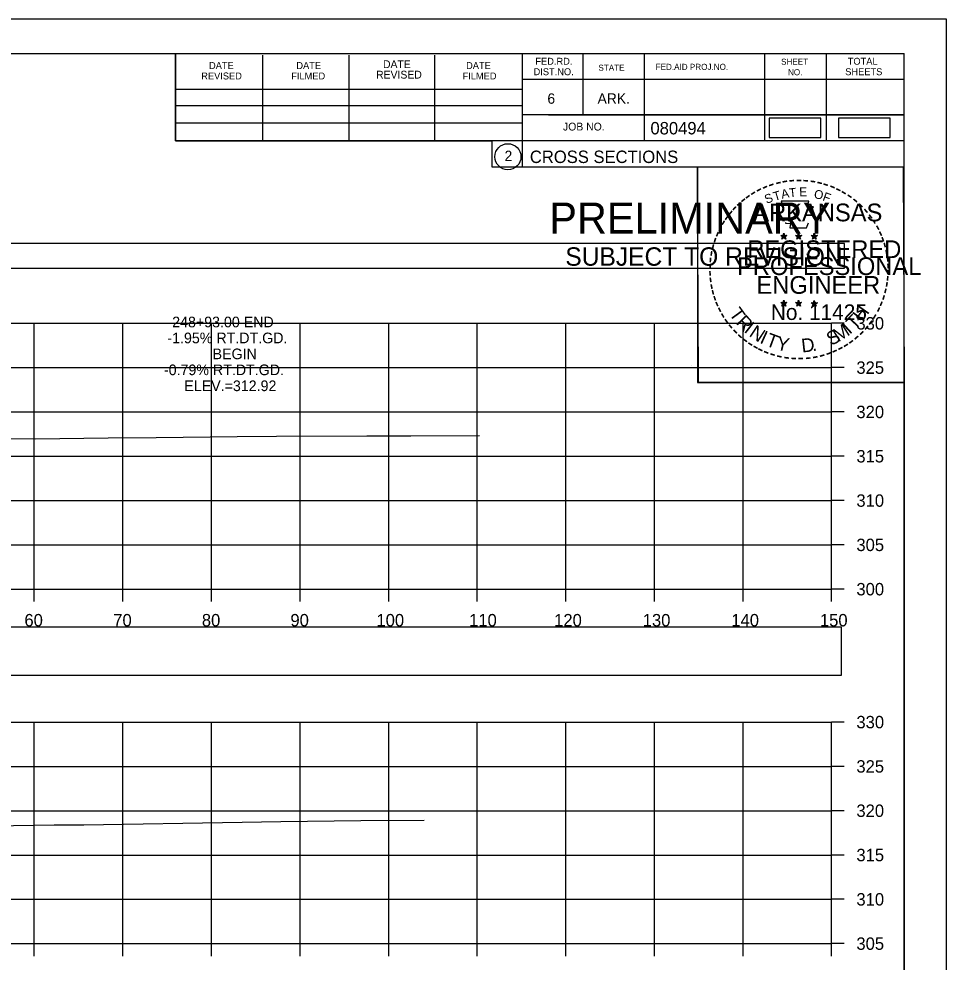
# Model space of a CAD drawing. Extents: x 1376273 to 1384221, y 378927 to 384592.
# Drawn here: x 1380616.1 to 1380720.8, y 380858.7 to 380965.2 of the extents above; entities that cross this region are included whole.
import ezdxf

# ---------------------------------------------------------------- set-up
doc = ezdxf.new("R2010")
doc.units = 0
for name, color, linetype in [('R_Axis', 7, 'Continuous'), ('R_Axis Annot', 7, 'Continuous'), ('R_Border', 7, 'Continuous'), ('R_Border PE', 7, 'Continuous'), ('R_Border Prem', 7, 'Continuous'), ('R_Drive', 7, 'Continuous'), ('R_Exist Surface', 7, 'Continuous'), ('R_Grid', 7, 'Continuous'), ('R_No Plot', 7, 'Continuous'), ('R_Xsect Elev', 7, 'Continuous')]:
    doc.layers.add(name, color=color, linetype=linetype)

msp = doc.modelspace()

# ---------------------------------------------------------------- linework, layer by layer
at = {"layer": 'R_Axis'}
for p, q in [((1380707.84, 380900.83), (1380707.84, 380930.83)), ((1380709.24, 380930.83), (1380707.84, 380930.83)), ((1380709.24, 380925.83), (1380707.84, 380925.83)), ((1380709.24, 380920.83), (1380707.84, 380920.83)), ((1380709.24, 380915.83), (1380707.84, 380915.83)), ((1380709.24, 380910.83), (1380707.84, 380910.83)), ((1380709.24, 380905.83), (1380707.84, 380905.83)), ((1380407.84, 380900.83), (1380707.84, 380900.83)), ((1380617.84, 380899.43), (1380617.84, 380900.83)), ((1380627.84, 380899.43), (1380627.84, 380900.83)), ((1380637.84, 380899.43), (1380637.84, 380900.83)), ((1380647.84, 380899.43), (1380647.84, 380900.83)), ((1380657.84, 380899.43), (1380657.84, 380900.83)), ((1380667.84, 380899.43), (1380667.84, 380900.83)), ((1380677.84, 380899.43), (1380677.84, 380900.83)), ((1380687.84, 380899.43), (1380687.84, 380900.83)), ((1380697.84, 380899.43), (1380697.84, 380900.83)), ((1380707.84, 380899.43), (1380707.84, 380900.83)), ((1380709.24, 380900.83), (1380707.84, 380900.83)), ((1380707.84, 380860.83), (1380707.84, 380885.83)), ((1380709.24, 380885.83), (1380707.84, 380885.83)), ((1380709.24, 380880.83), (1380707.84, 380880.83)), ((1380709.24, 380875.83), (1380707.84, 380875.83)), ((1380709.24, 380870.83), (1380707.84, 380870.83)), ((1380709.24, 380865.83), (1380707.84, 380865.83)), ((1380407.84, 380860.83), (1380707.84, 380860.83)), ((1380617.84, 380859.43), (1380617.84, 380860.83)), ((1380627.84, 380859.43), (1380627.84, 380860.83)), ((1380637.84, 380859.43), (1380637.84, 380860.83)), ((1380647.84, 380859.43), (1380647.84, 380860.83)), ((1380657.84, 380859.43), (1380657.84, 380860.83)), ((1380667.84, 380859.43), (1380667.84, 380860.83)), ((1380677.84, 380859.43), (1380677.84, 380860.83)), ((1380687.84, 380859.43), (1380687.84, 380860.83)), ((1380697.84, 380859.43), (1380697.84, 380860.83)), ((1380707.84, 380859.43), (1380707.84, 380860.83)), ((1380709.24, 380860.83), (1380707.84, 380860.83))]:
    msp.add_line(p, q, dxfattribs=at)
at = {"layer": 'R_Axis Annot'}
for points in [[(1380407.51, 380937.04), (1380709.31, 380937.04), (1380709.31, 380939.85), (1380407.51, 380939.85)], [(1380407.27, 380891.14), (1380708.96, 380891.14), (1380708.96, 380896.56), (1380407.27, 380896.56)]]:
    msp.add_lwpolyline(points, close=True, dxfattribs=at)
at = {"layer": 'R_Border'}
for p, q in [((1380399.84, 380961.29), (1380716.02, 380961.29)), ((1380633.76, 380951.41), (1380633.76, 380961.29)), ((1380643.62, 380951.41), (1380643.62, 380961.09)), ((1380653.38, 380951.41), (1380653.38, 380961.09)), ((1380663.06, 380951.41), (1380663.06, 380961.09)), ((1380672.92, 380961.29), (1380672.92, 380948.49)), ((1380679.76, 380961.29), (1380679.76, 380954.35)), ((1380686.7, 380961.29), (1380686.7, 380951.41)), ((1380700.28, 380961.29), (1380700.28, 380951.41)), ((1380707.22, 380961.29), (1380707.22, 380951.41)), ((1380716.02, 380755.83), (1380716.02, 380961.29)), ((1380716.02, 380958.35), (1380672.92, 380958.35)), ((1380716.02, 380958.37), (1380716.02, 380958.37)), ((1380633.76, 380957.27), (1380672.92, 380957.27)), ((1380633.76, 380955.41), (1380672.92, 380955.41)), ((1380716.02, 380954.35), (1380672.92, 380954.35)), ((1380675.88, 380954.35), (1380716.02, 380954.35)), ((1380633.76, 380951.41), (1380633.76, 380953.47)), ((1380633.76, 380953.47), (1380672.92, 380953.47)), ((1380716.02, 380951.41), (1380633.76, 380951.41)), ((1380672.92, 380948.49), (1380716.02, 380948.49))]:
    msp.add_line(p, q, dxfattribs=at)
msp.add_circle((1380671.3, 380949.63), 1.47, dxfattribs=at)
at = {"layer": 'R_Border PE'}
for p, q in [((1380702.1, 380940.75), (1380702.45, 380940.64)), ((1380702.1, 380940.75), (1380702.36, 380940.7)), ((1380702.1, 380940.75), (1380702.34, 380940.63)), ((1380702.24, 380940.34), (1380702.45, 380940.64)), ((1380702.24, 380940.34), (1380702.36, 380940.58)), ((1380702.24, 380940.34), (1380702.45, 380940.56)), ((1380702.45, 380941), (1380702.41, 380940.75)), ((1380702.45, 380940.64), (1380702.45, 380941)), ((1380702.45, 380941), (1380702.5, 380940.75)), ((1380702.8, 380940.75), (1380702.45, 380940.64)), ((1380702.66, 380940.34), (1380702.45, 380940.64)), ((1380702.66, 380940.34), (1380702.45, 380940.55)), ((1380702.8, 380940.75), (1380702.51, 380940.7)), ((1380702.66, 380940.34), (1380702.53, 380940.63)), ((1380702.8, 380940.75), (1380702.59, 380940.65)), ((1380703.77, 380940.75), (1380704.12, 380940.64)), ((1380703.77, 380940.75), (1380704.03, 380940.7)), ((1380703.77, 380940.75), (1380704.01, 380940.63)), ((1380703.91, 380940.34), (1380704.12, 380940.64)), ((1380703.91, 380940.34), (1380704.03, 380940.58)), ((1380703.91, 380940.34), (1380704.12, 380940.56)), ((1380704.12, 380941), (1380704.08, 380940.75)), ((1380704.12, 380940.64), (1380704.12, 380941)), ((1380704.12, 380941), (1380704.17, 380940.75)), ((1380704.47, 380940.75), (1380704.12, 380940.64)), ((1380704.33, 380940.34), (1380704.12, 380940.64)), ((1380704.33, 380940.34), (1380704.12, 380940.55)), ((1380704.47, 380940.75), (1380704.18, 380940.7)), ((1380704.33, 380940.34), (1380704.2, 380940.63)), ((1380704.47, 380940.75), (1380704.26, 380940.65)), ((1380705.54, 380940.74), (1380705.89, 380940.62)), ((1380705.54, 380940.74), (1380705.79, 380940.69)), ((1380705.54, 380940.74), (1380705.77, 380940.61)), ((1380705.67, 380940.33), (1380705.89, 380940.62)), ((1380705.67, 380940.33), (1380705.8, 380940.57)), ((1380705.67, 380940.33), (1380705.88, 380940.54)), ((1380705.89, 380940.99), (1380705.84, 380940.74)), ((1380706.1, 380940.33), (1380705.88, 380940.54)), ((1380705.89, 380940.62), (1380705.89, 380940.99)), ((1380705.89, 380940.99), (1380705.93, 380940.74)), ((1380706.23, 380940.74), (1380705.89, 380940.62)), ((1380706.1, 380940.33), (1380705.89, 380940.62)), ((1380706.23, 380940.74), (1380705.95, 380940.69)), ((1380706.1, 380940.33), (1380705.96, 380940.62)), ((1380706.23, 380940.74), (1380706.03, 380940.63)), ((1380702.1, 380933.17), (1380702.45, 380933.06)), ((1380702.1, 380933.17), (1380702.35, 380933.13)), ((1380702.1, 380933.17), (1380702.34, 380933.05)), ((1380702.23, 380932.77), (1380702.45, 380933.06)), ((1380702.45, 380933.43), (1380702.41, 380933.18)), ((1380702.45, 380933.06), (1380702.45, 380933.43)), ((1380702.45, 380933.43), (1380702.5, 380933.18)), ((1380702.79, 380933.17), (1380702.45, 380933.06)), ((1380702.66, 380932.77), (1380702.45, 380933.06)), ((1380702.79, 380933.17), (1380702.51, 380933.13)), ((1380702.66, 380932.77), (1380702.52, 380933.06)), ((1380702.79, 380933.17), (1380702.59, 380933.07)), ((1380703.77, 380933.17), (1380704.12, 380933.06)), ((1380703.77, 380933.17), (1380704.02, 380933.13)), ((1380703.77, 380933.17), (1380704, 380933.05)), ((1380703.9, 380932.77), (1380704.12, 380933.06)), ((1380704.12, 380933.43), (1380704.08, 380933.18)), ((1380704.12, 380933.06), (1380704.12, 380933.43)), ((1380704.12, 380933.43), (1380704.17, 380933.18)), ((1380704.46, 380933.17), (1380704.12, 380933.06)), ((1380704.33, 380932.77), (1380704.12, 380933.06)), ((1380704.46, 380933.17), (1380704.18, 380933.13)), ((1380704.33, 380932.77), (1380704.19, 380933.06)), ((1380704.46, 380933.17), (1380704.26, 380933.07)), ((1380705.53, 380933.16), (1380705.88, 380933.05)), ((1380705.53, 380933.16), (1380705.79, 380933.12)), ((1380705.53, 380933.16), (1380705.77, 380933.04)), ((1380705.67, 380932.76), (1380705.88, 380933.05)), ((1380705.88, 380933.42), (1380705.84, 380933.17)), ((1380705.88, 380933.05), (1380705.88, 380933.42)), ((1380705.88, 380933.42), (1380705.93, 380933.17)), ((1380706.23, 380933.16), (1380705.88, 380933.05)), ((1380706.1, 380932.76), (1380705.88, 380933.05)), ((1380706.23, 380933.16), (1380705.94, 380933.12)), ((1380706.1, 380932.76), (1380705.96, 380933.05)), ((1380706.23, 380933.16), (1380706.03, 380933.06)), ((1380702.23, 380932.77), (1380702.36, 380933.01)), ((1380702.23, 380932.77), (1380702.45, 380932.98)), ((1380702.66, 380932.77), (1380702.45, 380932.98)), ((1380703.9, 380932.77), (1380704.03, 380933.01)), ((1380703.9, 380932.77), (1380704.11, 380932.98)), ((1380704.33, 380932.77), (1380704.11, 380932.98)), ((1380705.67, 380932.76), (1380705.79, 380933)), ((1380705.67, 380932.76), (1380705.88, 380932.97)), ((1380706.1, 380932.76), (1380705.88, 380932.97))]:
    msp.add_line(p, q, dxfattribs=at)
for points in [[(1380702.14, 380944.63), (1380702.41, 380943.8)], [(1380705.65, 380943.7), (1380705.8, 380943.99), (1380705.11, 380943.96), (1380705.26, 380944.63), (1380702.14, 380944.63)], [(1380702.64, 380942.2), (1380702.64, 380942.12), (1380703.2, 380942.1), (1380703.14, 380941.62), (1380705.01, 380941.62), (1380705.22, 380942.16)], [(1380702.45, 380941), (1380702.66, 380940.34), (1380702.1, 380940.75), (1380702.8, 380940.75), (1380702.24, 380940.34), (1380702.45, 380941)], [(1380704.12, 380941), (1380704.33, 380940.34), (1380703.77, 380940.75), (1380704.47, 380940.75), (1380703.91, 380940.34), (1380704.12, 380941)], [(1380705.89, 380940.99), (1380706.1, 380940.33), (1380705.54, 380940.74), (1380706.23, 380940.74), (1380705.67, 380940.33), (1380705.89, 380940.99)], [(1380702.45, 380933.43), (1380702.66, 380932.77), (1380702.1, 380933.17), (1380702.79, 380933.17), (1380702.23, 380932.77), (1380702.45, 380933.43)], [(1380704.12, 380933.43), (1380704.33, 380932.77), (1380703.77, 380933.17), (1380704.46, 380933.17), (1380703.9, 380932.77), (1380704.12, 380933.43)], [(1380705.88, 380933.42), (1380706.1, 380932.76), (1380705.53, 380933.16), (1380706.23, 380933.16), (1380705.67, 380932.76), (1380705.88, 380933.42)]]:
    msp.add_lwpolyline(points, dxfattribs=at)
for centre, radius in [((1380702.45, 380940.64), 0.172), ((1380702.45, 380940.64), 0.145), ((1380702.45, 380940.64), 0.116), ((1380702.45, 380940.64), 0.0991), ((1380702.45, 380940.64), 0.0747), ((1380702.45, 380940.64), 0.0495), ((1380702.45, 380940.64), 0.0296), ((1380704.12, 380940.64), 0.172), ((1380704.12, 380940.64), 0.145), ((1380704.12, 380940.64), 0.116), ((1380704.12, 380940.64), 0.0991), ((1380704.12, 380940.64), 0.0747), ((1380704.12, 380940.64), 0.0495), ((1380704.12, 380940.64), 0.0296), ((1380705.88, 380940.62), 0.172), ((1380705.88, 380940.62), 0.145), ((1380705.88, 380940.62), 0.116), ((1380705.88, 380940.62), 0.0991), ((1380705.88, 380940.62), 0.0747), ((1380705.88, 380940.62), 0.0495), ((1380705.88, 380940.62), 0.0296), ((1380702.45, 380933.06), 0.172), ((1380702.45, 380933.06), 0.145), ((1380702.45, 380933.06), 0.116), ((1380702.45, 380933.06), 0.0991), ((1380702.45, 380933.06), 0.0747), ((1380702.45, 380933.06), 0.0495), ((1380702.45, 380933.06), 0.0296), ((1380704.12, 380933.06), 0.172), ((1380704.12, 380933.06), 0.145), ((1380704.12, 380933.06), 0.116), ((1380704.12, 380933.06), 0.0991), ((1380704.12, 380933.06), 0.0747), ((1380704.12, 380933.06), 0.0495), ((1380704.12, 380933.06), 0.0296), ((1380705.88, 380933.05), 0.172), ((1380705.88, 380933.05), 0.145), ((1380705.88, 380933.05), 0.116), ((1380705.88, 380933.05), 0.0991), ((1380705.88, 380933.05), 0.0747), ((1380705.88, 380933.05), 0.0495), ((1380705.88, 380933.05), 0.0296)]:
    msp.add_circle(centre, radius, dxfattribs=at)
at = {"layer": 'R_Drive'}
for points in [[(1380700.79, 380951.79), (1380706.62, 380951.79), (1380706.62, 380953.97), (1380700.79, 380953.97)], [(1380708.62, 380951.79), (1380714.46, 380951.79), (1380714.46, 380953.98), (1380708.62, 380953.98)]]:
    msp.add_lwpolyline(points, close=True, dxfattribs=at)
at = {"layer": 'R_Exist Surface'}
for points in [[(1380611.41, 380917.84), (1380617.97, 380917.81), (1380626.19, 380917.9), (1380631.6, 380917.96), (1380640.72, 380918.06), (1380645.19, 380918.11), (1380655.36, 380918.14), (1380660.35, 380918.15), (1380668.11, 380918.16)], [(1380601.69, 380873.93), (1380620.08, 380874.22), (1380623.44, 380874.24), (1380641.31, 380874.52), (1380645.65, 380874.6), (1380654.68, 380874.73), (1380661.86, 380874.78)]]:
    msp.add_lwpolyline(points, dxfattribs=at)
at = {"layer": 'R_Grid'}
for p, q in [((1380407.84, 380930.83), (1380707.84, 380930.83)), ((1380617.84, 380900.83), (1380617.84, 380930.83)), ((1380627.84, 380900.83), (1380627.84, 380930.83)), ((1380637.84, 380900.83), (1380637.84, 380930.83)), ((1380647.84, 380900.83), (1380647.84, 380930.83)), ((1380657.84, 380900.83), (1380657.84, 380930.83)), ((1380667.84, 380900.83), (1380667.84, 380930.83)), ((1380677.84, 380900.83), (1380677.84, 380930.83)), ((1380687.84, 380900.83), (1380687.84, 380930.83)), ((1380697.84, 380900.83), (1380697.84, 380930.83)), ((1380707.84, 380900.83), (1380707.84, 380930.83)), ((1380407.84, 380925.83), (1380707.84, 380925.83)), ((1380407.84, 380920.83), (1380707.84, 380920.83)), ((1380407.84, 380915.83), (1380707.84, 380915.83)), ((1380407.84, 380910.83), (1380707.84, 380910.83)), ((1380407.84, 380905.83), (1380707.84, 380905.83)), ((1380407.84, 380900.83), (1380707.84, 380900.83)), ((1380407.84, 380885.83), (1380707.84, 380885.83)), ((1380617.84, 380860.83), (1380617.84, 380885.83)), ((1380627.84, 380860.83), (1380627.84, 380885.83)), ((1380637.84, 380860.83), (1380637.84, 380885.83)), ((1380647.84, 380860.83), (1380647.84, 380885.83)), ((1380657.84, 380860.83), (1380657.84, 380885.83)), ((1380667.84, 380860.83), (1380667.84, 380885.83)), ((1380677.84, 380860.83), (1380677.84, 380885.83)), ((1380687.84, 380860.83), (1380687.84, 380885.83)), ((1380697.84, 380860.83), (1380697.84, 380885.83)), ((1380707.84, 380860.83), (1380707.84, 380885.83)), ((1380407.84, 380880.83), (1380707.84, 380880.83)), ((1380407.84, 380875.83), (1380707.84, 380875.83)), ((1380407.84, 380870.83), (1380707.84, 380870.83)), ((1380407.84, 380865.83), (1380707.84, 380865.83)), ((1380407.84, 380860.83), (1380707.84, 380860.83))]:
    msp.add_line(p, q, dxfattribs=at)
at = {"layer": 'R_No Plot'}
for p, q in [((1380387.44, 380965.19), (1380720.77, 380965.19)), ((1380692.05, 380926.04), (1380692.05, 380926.04))]:
    msp.add_line(p, q, dxfattribs=at)
for points in [[(1380387.43, 380965.19), (1380720.77, 380965.19), (1380720.77, 380751.85), (1380387.43, 380751.85)], [(1380633.76, 380961.29), (1380633.76, 380951.41), (1380669.49, 380951.41), (1380669.49, 380948.49), (1380692.69, 380948.49), (1380692.69, 380924.16), (1380716.02, 380924.16), (1380716.02, 380755.83), (1380399.84, 380755.83), (1380399.84, 380961.29)], [(1380692.69, 380948.49), (1380715.9, 380948.49), (1380716.02, 380924.16), (1380692.81, 380924.16)]]:
    msp.add_lwpolyline(points, close=True, dxfattribs=at)

# ---------------------------------------------------------------- texts
at = {"layer": 'R_Axis Annot'}
for s, p in [('330', (1380710.64, 380930.13)), ('325', (1380710.64, 380925.13)), ('320', (1380710.64, 380920.13)), ('315', (1380710.64, 380915.13)), ('310', (1380710.64, 380910.13)), ('305', (1380710.64, 380905.13)), ('300', (1380710.64, 380900.13)), ('60', (1380616.72, 380896.63)), ('70', (1380626.75, 380896.63)), ('80', (1380636.75, 380896.63)), ('90', (1380646.75, 380896.63)), ('100', (1380656.46, 380896.63)), ('110', (1380666.92, 380896.63)), ('120', (1380676.52, 380896.63)), ('130', (1380686.52, 380896.63)), ('140', (1380696.52, 380896.63)), ('150', (1380706.52, 380896.63)), ('330', (1380710.64, 380885.13)), ('325', (1380710.64, 380880.13)), ('320', (1380710.64, 380875.13)), ('315', (1380710.64, 380870.13)), ('310', (1380710.64, 380865.13)), ('305', (1380710.64, 380860.13))]:
    msp.add_text(s, height=1.4, dxfattribs=at).set_placement(p)
at = {"layer": 'R_Border'}
for s, height, p in [('FED.RD.', 0.782, (1380674.4, 380960.01)), ('SHEET', 0.684, (1380702.14, 380960.01)), ('TOTAL', 0.782, (1380709.66, 380960.01)), ('DATE', 0.782, (1380637.56, 380959.53)), ('DATE', 0.782, (1380647.42, 380959.53)), ('DATE', 0.879, (1380657.2, 380959.63)), ('DATE', 0.782, (1380666.58, 380959.53)), ('STATE', 0.684, (1380681.52, 380959.33)), ('FED.AID PROJ.NO.', 0.684, (1380687.98, 380959.43)), ('REVISED', 0.782, (1380636.68, 380958.35)), ('FILMED', 0.782, (1380646.84, 380958.35)), ('REVISED', 0.879, (1380656.42, 380958.45)), ('FILMED', 0.782, (1380666.18, 380958.35)), ('DIST.NO.', 0.782, (1380674.2, 380958.83)), ('NO.', 0.684, (1380702.92, 380958.83)), ('SHEETS', 0.782, (1380709.38, 380958.83)), ('6', 1.17, (1380675.76, 380955.61)), ('ARK.', 1.172, (1380681.42, 380955.61)), ('JOB NO.', 0.879, (1380677.52, 380952.59)), ('080494', 1.4, (1380687.39, 380952.15)), ('2', 1.17, (1380670.92, 380949.14)), ('CROSS SECTIONS', 1.4, (1380673.78, 380948.92))]:
    msp.add_text(s, height=height, rotation=360, dxfattribs=at).set_placement(p)
at = {"layer": 'R_Border PE'}
for s, height, rotation, p in [('-', 1.6, 10.2193, (1380702.32, 380946.16)), ('-', 1.6, 5.8968, (1380703.05, 380946.27)), ('-', 1.6, 0.1862, (1380703.82, 380946.34)), ('-', 1.6, 357.743, (1380704.54, 380946.32)), ('-', 1.6, 352.1617, (1380705.29, 380946.27)), ('-', 1.6, 28.7918, (1380699.62, 380945.17)), ('-', 1.6, 24.3072, (1380700.26, 380945.48)), ('-', 1.6, 19.1761, (1380700.89, 380945.75)), ('T', 1, 16.4036, (1380701.41, 380944.63)), ('-', 1.6, 13.6301, (1380701.64, 380945.99)), ('A', 1, 11.2132, (1380702.24, 380944.89)), ('T', 1, 6.0228, (1380703.09, 380945.05)), ('E', 1, 0.8323, (1380704.19, 380945.16)), ('O', 1, 350.4515, (1380705.8, 380944.95)), ('-', 1.6, 347.2049, (1380706.01, 380946.15)), ('-', 1.6, 342.3362, (1380706.64, 380946)), ('-', 1.6, 337.8551, (1380707.38, 380945.78)), ('-', 1.6, 334.1211, (1380708.01, 380945.51)), ('-', 1.6, 38.9507, (1380697.97, 380944.02)), ('-', 1.6, 36.2317, (1380698.45, 380944.4)), ('-', 1.6, 34.0636, (1380699.03, 380944.8)), ('S', 1, 21.594, (1380700.5, 380944.3)), ('F', 1, 340.0707, (1380706.75, 380944.72)), ('-', 1.6, 329.6409, (1380708.59, 380945.22)), ('-', 1.6, 325.8627, (1380709.23, 380944.86)), ('-', 1.6, 320.5297, (1380709.84, 380944.44)), ('-', 1.6, 48.423, (1380697.09, 380943.13)), ('-', 1.6, 42.9622, (1380697.54, 380943.61)), ('ARKANSAS', 2, 360, (1380699, 380942.34)), ('-', 1.6, 315.5786, (1380710.44, 380943.95)), ('-', 1.6, 309.8797, (1380711.01, 380943.4)), ('-', 1.6, 54.2325, (1380696.28, 380942.08)), ('-', 1.6, 50.6142, (1380696.69, 380942.64)), ('-', 1.6, 306.6522, (1380711.53, 380942.8)), ('-', 1.6, 62.8713, (1380695.64, 380940.93)), ('-', 1.6, 58.0706, (1380695.95, 380941.55)), ('-', 1.4, 303.6753, (1380712.02, 380942.23)), ('-', 1.6, 299.6684, (1380712.34, 380941.62)), ('-', 1.6, 72.3945, (1380695.16, 380939.69)), ('-', 1.6, 67.7743, (1380695.38, 380940.32)), ('DWB', 0.01, 360, (1380702.44, 380940.63)), ('DWB', 0.01, 360, (1380704.11, 380940.63)), ('DWB', 0.01, 360, (1380705.87, 380940.62)), ('-', 1.6, 294.6628, (1380712.66, 380941.01)), ('-', 1.6, 290.5728, (1380712.92, 380940.43)), ('-', 1.6, 75.461, (1380694.96, 380938.98)), ('REGISTERED', 2, 360, (1380698.32, 380938.19)), ('-', 1.6, 285.1233, (1380713.15, 380939.85)), ('-', 1.6, 81.2013, (1380694.83, 380938.27)), ('-', 1.6, 280.5493, (1380713.35, 380939.11)), ('-', 1.6, 89.0622, (1380694.73, 380936.87)), ('-', 1.6, 85.1863, (1380694.75, 380937.58)), ('PROFESSIONAL', 2, 360, (1380697.17, 380936.28)), ('-', 1.6, 276.5962, (1380713.51, 380938.34)), ('-', 1.6, 274.3301, (1380713.57, 380937.62)), ('-', 1.6, 94.1959, (1380694.76, 380936.15)), ('-', 1.6, 269.9407, (1380713.61, 380936.99)), ('-', 1.6, 98.9479, (1380694.84, 380935.48)), ('-', 1.6, 101.7149, (1380694.97, 380934.75)), ('ENGINEER', 2, 360, (1380699.36, 380934.16)), ('-', 1.6, 260.9953, (1380713.52, 380935.67)), ('-', 1.6, 263.5172, (1380713.59, 380936.32)), ('-', 1.6, 105.4578, (1380695.13, 380934.15)), ('-', 1.6, 255.7626, (1380713.41, 380934.99)), ('-', 1.6, 109.0874, (1380695.35, 380933.52)), ('-', 1.6, 114.0643, (1380695.6, 380932.93)), ('DWB', 0.01, 360, (1380702.43, 380933.06)), ('DWB', 0.01, 360, (1380704.1, 380933.06)), ('DWB', 0.01, 360, (1380705.87, 380933.05)), ('-', 1.6, 247.8887, (1380713, 380933.6)), ('-', 1.6, 252.8681, (1380713.23, 380934.27)), ('-', 1.6, 115.7289, (1380695.91, 380932.31)), ('-', 1.6, 120.4471, (1380696.26, 380931.72)), ('T', 1.54, 306.0406, (1380696.21, 380931.9)), ('No. 11425', 1.757, 360, (1380700.98, 380931.21)), ('H', 1.54, 54.6088, (1380711.33, 380930.94)), ('-', 1.6, 244.6197, (1380712.74, 380932.97)), ('-', 1.6, 125.8934, (1380696.67, 380931.16)), ('R', 1.54, 314.005, (1380696.97, 380930.85)), ('I', 1.54, 321.9694, (1380697.87, 380929.92)), ('I', 1.54, 42.1136, (1380709.88, 380929.52)), ('T', 1.54, 46.6444, (1380710.44, 380929.99)), ('-', 1.6, 233.8452, (1380711.95, 380931.56)), ('-', 1.6, 239.0712, (1380712.35, 380932.22)), ('-', 1.6, 130.7181, (1380697.13, 380930.61)), ('-', 1.6, 134.2238, (1380697.65, 380930.07)), ('N', 1.54, 326.5002, (1380698.44, 380929.45)), ('I', 1.54, 335.3603, (1380699.64, 380928.66)), ('S', 1.54, 26.9312, (1380707.75, 380928.26)), ('M', 1.54, 32.6563, (1380708.59, 380928.67)), ('-', 1.6, 225.7653, (1380711.04, 380930.43)), ('-', 1.6, 231.2538, (1380711.52, 380931)), ('-', 1.6, 138.9338, (1380698.17, 380929.6)), ('-', 1.6, 144.6463, (1380698.73, 380929.2)), ('T', 1.54, 339.8912, (1380700.31, 380928.34)), ('Y', 1.54, 347.8556, (1380701.52, 380927.89)), ('D', 1.54, 6.3969, (1380704.51, 380927.53)), ('-', 1.6, 215.7363, (1380709.97, 380929.45)), ('-', 1.6, 221.0851, (1380710.51, 380929.92)), ('-', 1.6, 148.0898, (1380699.29, 380928.82)), ('-', 1.6, 151.5704, (1380699.87, 380928.5)), ('-', 1.6, 154.6002, (1380700.39, 380928.25)), ('-', 1.6, 158.5612, (1380701.01, 380928)), ('.', 1.54, 13.7642, (1380705.7, 380927.66)), ('-', 1.6, 204.2516, (1380708.25, 380928.4)), ('-', 1.6, 207.3568, (1380708.87, 380928.72)), ('-', 1.6, 212.2491, (1380709.43, 380929.06)), ('-', 1.6, 162.7983, (1380701.7, 380927.79)), ('-', 1.6, 167.5555, (1380702.42, 380927.62)), ('-', 1.6, 173.1155, (1380703.19, 380927.51)), ('-', 1.6, 176.5183, (1380703.94, 380927.46)), ('-', 1.6, 181.5918, (1380704.68, 380927.48)), ('-', 1.6, 185.8167, (1380705.49, 380927.55)), ('-', 1.6, 191.2858, (1380706.22, 380927.69)), ('-', 1.6, 195.4743, (1380706.95, 380927.88)), ('-', 1.6, 200.7184, (1380707.63, 380928.13))]:
    msp.add_text(s, height=height, rotation=rotation, dxfattribs=at).set_placement(p)
at = {"layer": 'R_Border Prem'}
for s, height, p in [('PRELIMINARY', 3.5, (1380675.97, 380940.96)), ('DWB', 0.01, (1380676.71, 380942.8)), ('SUBJECT TO REVISION', 2.0751, (1380677.78, 380937.33))]:
    msp.add_text(s, height=height, rotation=360, dxfattribs=at).set_placement(p)
at = {"layer": 'R_Xsect Elev'}
for s, p in [('248+93.00 END', (1380633.4, 380930.38)), ('-1.95% RT.DT.GD.', (1380632.86, 380928.58)), ('BEGIN', (1380637.96, 380926.78)), ('-0.79% RT.DT.GD.', (1380632.47, 380924.98)), ('ELEV.=312.92', (1380634.77, 380923.18))]:
    msp.add_text(s, height=1.2, rotation=360, dxfattribs=at).set_placement(p)

doc.saveas('drawing.dxf')
